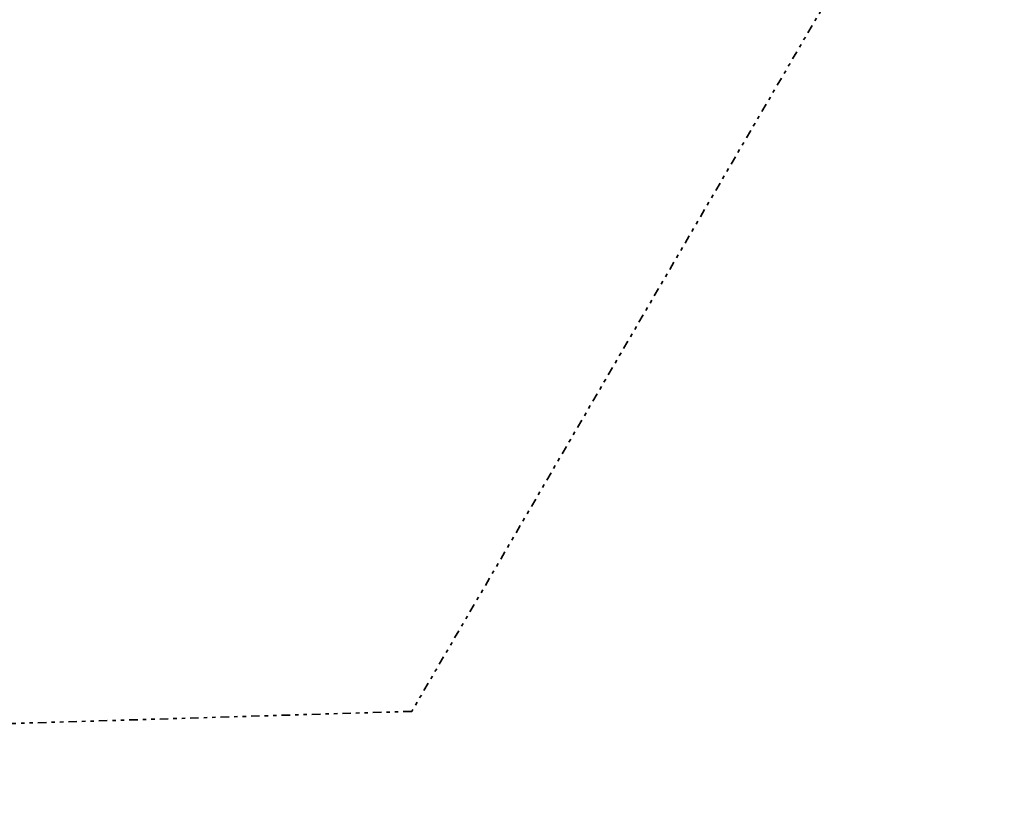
# Model space of a CAD drawing. Header units: metres. Extents: x 169249 to 194689, y 406250 to 412203.
# Tile 306 of 442: x 187423 to 187714, y 410955 to 411186. Entities that reach past the tile are written whole.
import ezdxf

# ---------------------------------------------------------------- set-up
doc = ezdxf.new("R2010")
doc.units = ezdxf.units.M
doc.linetypes.add('BGT_NLCS_N264$0$AL-TEKENBLADGRENS', pattern=[11.5, 2.5, -1.5, 1, -1.5, 1, -1.5, 2.5])
doc.layers.add('BGT_NLCS_N264$0$X-XX-AL-TEKENBLADGRENS-G', color=252, linetype='BGT_NLCS_N264$0$AL-TEKENBLADGRENS', lineweight=35)
doc.layers.add('X-XX-AL-REFERENTIE-G', color=7, linetype='CONTINUOUS', lineweight=18)

# ---------------------------------------------------------------- blocks, each defined once
blk = doc.blocks.new('BGT_NLCS_N264')
at = {"layer": 'BGT_NLCS_N264$0$X-XX-AL-TEKENBLADGRENS-G'}
blk.add_polyline3d([(191101.65, 411962.5, 0), (190130.85, 411743.35, 0), (190048.15, 411776.15, 0), (189929.72, 411776.3, 0), (189384.97, 411700.42, 0), (189107.45, 411593.11, 0), (188993.52, 411594.3, 0), (188449.38, 411824.2, 0), (188376.53, 411837.2, 0), (188020.5, 411811.09, 0), (187868.07, 411710.35, 0), (187729.55, 411309.12, 0), (187538.62, 410982.19, 0), (187400.39, 410978.01, 0), (187300.77, 410943.91, 0), (187161.49, 410799.53, 0), (186096.12, 410707.06, 0), (184991.02, 410538.75, 0), (184829.57, 410472.97, 0), (184730.27, 410345.11, 0), (184591.14, 410257.51, 0), (184515.15, 410189.17, 0), (184436.25, 410062.73, 0), (184183.19, 410038.13, 0)], dxfattribs=at)

msp = doc.modelspace()

# ---------------------------------------------------------------- block references
at = {"layer": 'X-XX-AL-REFERENTIE-G'}
msp.add_blockref('BGT_NLCS_N264', (0, 0), dxfattribs=at)

doc.saveas('drawing.dxf')
